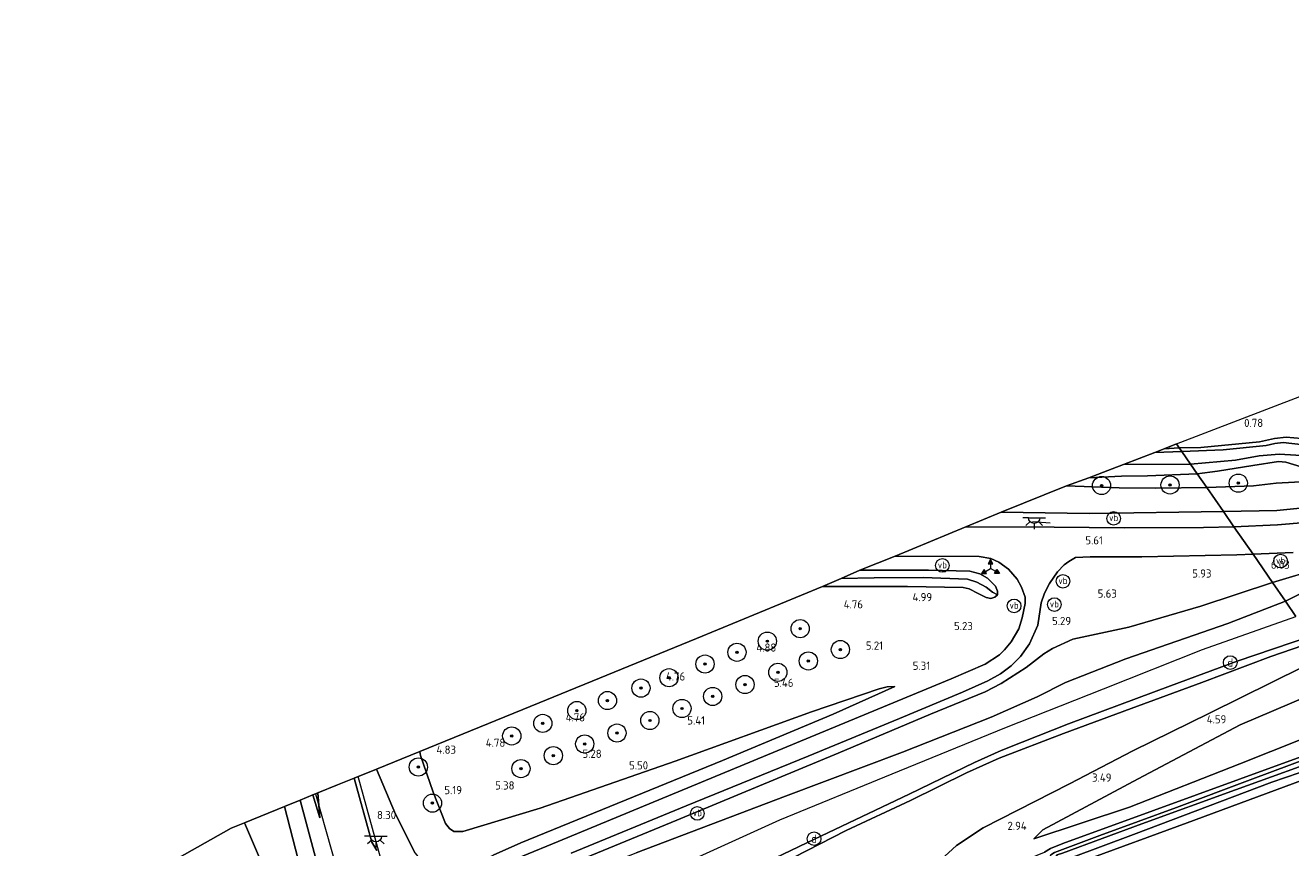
# Model space of a CAD drawing. Extents: x 130905 to 137824, y 412333 to 417928.
# Tile 259 of 313: x 136216 to 136494, y 416833 to 417014. Entities that reach past the tile are written whole.
import ezdxf
from ezdxf.enums import TextEntityAlignment as Align
from ezdxf.lldxf.tags import DXFTag

# ---------------------------------------------------------------- set-up
doc = ezdxf.new("R2010")
doc.units = 0
for name, color, linetype, lineweight in [('B-ME-BV-GELEIDECONSTRUCTIE_GELEIDERAIL-G', 210, 'BV-GELEIDERAIL', 18), ('B-ME-GR-BOOM-S', 90, 'Continuous', 25), ('B-ME-GR-BOOMTEELT-GV', 110, 'Continuous', 13), ('B-ME-GR-GRAS-GV', 60, 'Continuous', 13), ('B-ME-GW-TALUD_KRUIN-G', 90, 'Continuous', 18), ('B-ME-GW-TALUD_TEEN-G', 90, 'Continuous', 18), ('B-ME-IE-MEUBILAIR_DIJKPAAL-S', 7, 'Continuous', 25), ('B-ME-IE-MEUBILAIR_WEGMEUBILAIR-G', 7, 'Continuous', 18), ('B-ME-IE-MEUBILAIR_WEGMEUBILAIR-S', 7, 'Continuous', 25), ('B-ME-IE-MEUBILAIR_WEGMEUBILAIR_VERKEERSBORD-S', 7, 'Continuous', 25), ('B-ME-IE-TERREINAFSCHEIDING_KUNSTMATIG_HEKWERK-G', 20, 'IE-TERREINAFSCHEIDING-KUNSTMATIG', 18), ('B-ME-KG-GRENS_OPNAME-G', 210, 'KG-OPNAME', 18), ('B-ME-KL-ET_LS_OV_LICHTPUNT-S', 190, 'Continuous', 25), ('B-ME-OG-WATER_GREPPEL-G', 160, 'Continuous', 18), ('B-ME-OG-WATER_SLOOT-G', 120, 'Continuous', 18), ('B-ME-OG-WATER_SLOOT-GV', 120, 'Continuous', 18), ('B-ME-VH-VERHARDING_ASFALT-GV', 252, 'Continuous', 18), ('B-ME-WH-WINTERBED-G', 150, 'WH-WINTERBED', 18), ('X-XX-AL-HOOGTELABEL-S', 7, 'Continuous', 25)]:
    doc.layers.add(name, color=color, linetype=linetype, lineweight=lineweight)
doc.styles.add('NLCS-ISO', font='NLCS-ISO.ttf')
doc.styles.add('NLCS-ISO-ANNOTATIVE-T18', font='NLCS-ISO.ttf', dxfattribs={"height": 1.8})
doc.styles.get("Standard").update_dxf_attribs({"font": 'arial.ttf'})
doc.linetypes.add('BV-GELEIDERAIL', pattern='A,10,-3,[108,NLCS.SHX,S=1,R=0,X=0,Y=0],-3', length=16)
doc.linetypes.add('IE-TERREINAFSCHEIDING-KUNSTMATIG', pattern='A,4,[82,NLCS.SHX,S=0.75,R=90,X=0,Y=0],4,-2', length=10)
tags = doc.linetypes.add('KG-OPNAME', pattern='A,5.5,-2,["O",Standard,S=1.8,R=0,X=-0.5,Y=-0.9],-2,5.5,-2,[5,NLCS.SHX,S=0.75,R=0,X=0,Y=0],-2', length=19).pattern_tags.tags
tags[6] = DXFTag(74, 10)
tags = doc.linetypes.add('WH-WINTERBED', pattern='A,6,-3.5,["WB",Standard,S=1.8,R=0,X=-1.5,Y=-0.9],-3.5,6,-3.5,6,-3.5,6,-3.5,6,-3.5', length=51).pattern_tags.tags
tags[6] = DXFTag(74, 10)

# ---------------------------------------------------------------- blocks, each defined once
blk = doc.blocks.new('SAL-HOOGTELABEL-SO')
at = {"color": 0, "linetype": 'ByBlock', "lineweight": -2, "style": 'NLCS-ISO-ANNOTATIVE-T18'}
blk.add_attdef('HOOGTE', text='', height=1.8, dxfattribs=at).set_placement((2.79, 0), align=Align.RIGHT)
blk = doc.blocks.new('SGR-BOOM_01-SO')
at = {"linetype": 'ByBlock', "lineweight": 18}
h = blk.add_hatch(color=0, dxfattribs=at)
h.dxf.hatch_style = 1
edge = h.paths.add_edge_path()
edge.add_arc((0, 0), 0.25, 0, 360)
at = {"color": 0, "linetype": 'ByBlock', "lineweight": 18}
for radius in [2, 0.25]:
    blk.add_circle((0, 0), radius, dxfattribs=at)
blk = doc.blocks.new('SKL-ET_OV_LICHTPUNT-SO')
at = {"color": 0, "linetype": 'ByBlock', "lineweight": 18}
for points in [[(-1.25, 0), (-2.5, 0)], [(1.25, 0), (2.5, 0)], [(-0.92, -0.85), (-1.83, -1.7)], [(0, -1.25), (0, -2.5)], [(0.92, -0.85), (1.83, -1.7)]]:
    blk.add_lwpolyline(points, dxfattribs=at)
blk.add_lwpolyline([(0, 0), (1.25, 0, -1), (-1.25, 0)], format="xyb", close=True, dxfattribs=at)
blk = doc.blocks.new('SIE-WEG_PAAL_VERKEERSBORD-SO')
at = {"color": 0, "linetype": 'ByBlock', "lineweight": 18}
blk.add_circle((0, 0), 1.5, dxfattribs=at)
at = {"color": 0, "linetype": 'ByBlock', "lineweight": 18, "style": 'NLCS-ISO'}
blk.add_text('vb', height=1.5, dxfattribs=at).set_placement((0, 0.13), align=Align.MIDDLE_CENTER)
blk = doc.blocks.new('SIE-WEG_VERKEERSBORD_WEGWIJZER-SO')
at = {"linetype": 'ByBlock', "lineweight": 18}
h = blk.add_hatch(color=0, dxfattribs=at)
h.dxf.hatch_style = 1
h.paths.add_polyline_path([(0.5, 1), (0, 2), (-0.5, 1)])
h = blk.add_hatch(color=0, dxfattribs=at)
h.dxf.hatch_style = 1
h.paths.add_polyline_path([(-1.38, -0.22), (-2, -1.15), (-0.88, -1.09)])
h = blk.add_hatch(color=0, dxfattribs=at)
h.dxf.hatch_style = 1
h.paths.add_polyline_path([(1.38, -0.22), (2, -1.15), (0.88, -1.09)])
at = {"color": 0, "linetype": 'ByBlock', "lineweight": 18}
for points in [[(-1.13, -0.65), (0, 0)], [(0, 1), (0, 0)], [(1.13, -0.65), (0, 0)]]:
    blk.add_lwpolyline(points, dxfattribs=at)
for points in [[(0.5, 1), (0, 2), (-0.5, 1)], [(-1.38, -0.22), (-2, -1.15), (-0.88, -1.09)], [(1.38, -0.22), (2, -1.15), (0.88, -1.09)]]:
    blk.add_lwpolyline(points, close=True, dxfattribs=at)
blk = doc.blocks.new('SIE-DIJKPAAL-SO')
at = {"color": 0, "linetype": 'ByBlock', "lineweight": 18}
blk.add_circle((0, 0), 1.5, dxfattribs=at)
at = {"color": 0, "linetype": 'ByBlock', "lineweight": 18, "style": 'NLCS-ISO'}
blk.add_text('d', height=1.8, dxfattribs=at).set_placement((0, 0), align=Align.MIDDLE_CENTER)

msp = doc.modelspace()

# ---------------------------------------------------------------- linework, layer by layer
at = {"layer": 'B-ME-BV-GELEIDECONSTRUCTIE_GELEIDERAIL-G'}
for points in [[(136306.34, 416787.478, 9.775), (136303.617, 416797.019, 9.629), (136295.912, 416823.948, 9.382), (136289.039, 416848.885, 9.07)], [(136279.672, 416845.131, 9.072), (136286.539, 416820.778, 9.319), (136292.324, 416800.554, 9.546), (136297.056, 416784.707, 9.828)]]:
    msp.add_polyline3d(points, dxfattribs=at)
at = {"layer": 'B-ME-GR-BOOMTEELT-GV'}
msp.add_polyline3d([(136506.277, 416924.9, 0.826), (136499.918, 416923.322, 0.87), (136496.518, 416923.194, 0.876), (136493.153, 416923.502, 0.894), (136490.543, 416923.203, 0.873), (136487.277, 416922.46, 0.765), (136474.392, 416921.274, 0.66), (136469.641, 416921.158, 0.569), (136469.025, 416922.049, 0.595), (136496.111, 416932.489, 0.888), (136534.423, 416949.448, 0.675), (136536.519, 416942.422, 0.667), (136537.536, 416939.286, 0.7), (136538.112, 416937.044, 0.765), (136537.776, 416936.332, 0.814), (136536.13, 416935.251, 0.838), (136534.129, 416934.608, 0.79), (136521.338, 416929.977, 0.814), (136512.706, 416926.744, 0.796)], close=True, dxfattribs=at)
at = {"layer": 'B-ME-GR-GRAS-GV'}
for points in [[(136469.641, 416921.158, 0.569), (136466.304, 416920.974, 0.548), (136469.025, 416922.049, 0.595)], [(136510.127, 416919.507, 1.194), (136507.357, 416918.327, 1.444), (136504.982, 416917.964, 1.457), (136498.156, 416916.847, 1.369), (136496.436, 416917.001, 1.169), (136493.073, 416918.027, 0.694), (136491.422, 416918.158, 0.694), (136485.817, 416917.325, 1.132), (136478.02, 416916.048, 1.132), (136473.571, 416915.478, 1.447), (136472.1, 416917.605, -0.278), (136481.999, 416918.428, -0.278), (136487.195, 416919.401, -0.278), (136491.587, 416919.813, -0.278), (136497.749, 416919.443, -0.278), (136501.237, 416919.499, -0.278), (136504.285, 416919.935, -0.278), (136515.221, 416923.664, -0.278), (136515.514, 416922.53, 0.794)], [(136515.514, 416922.53, 0.794), (136517.179, 416916.557, 2.085), (136507.409, 416915.197, 2.035), (136500.341, 416913.935, 1.71), (136490.967, 416913.391, 1.36), (136485.94, 416912.821, 1.977), (136475.665, 416912.452, 2.011), (136473.571, 416915.478, 1.447), (136478.02, 416916.048, 1.132), (136485.817, 416917.325, 1.132), (136491.422, 416918.158, 0.694), (136493.073, 416918.027, 0.694), (136496.436, 416917.001, 1.169), (136498.156, 416916.847, 1.369), (136504.982, 416917.964, 1.457), (136507.357, 416918.327, 1.444), (136510.127, 416919.507, 1.194)], [(136470.207, 416920.341, -0.278), (136464.257, 416920.183, -0.278), (136466.304, 416920.974, 0.548), (136469.641, 416921.158, 0.569)], [(136456.92, 416914.92, 1.731), (136449.758, 416914.607, 1.851), (136454.851, 416916.549, 0.591), (136457.367, 416917.521, -0.278), (136472.1, 416917.605, -0.278), (136473.571, 416915.478, 1.447), (136462.644, 416915.043, 1.771)], [(136491.091, 416907.403, 5.604), (136479.335, 416907.148, 5.445), (136475.665, 416912.452, 2.011), (136485.94, 416912.821, 1.977), (136490.967, 416913.391, 1.36), (136500.341, 416913.935, 1.71), (136507.409, 416915.197, 2.035), (136517.179, 416916.557, 2.085), (136518.616, 416910.63, 5.643), (136505.647, 416908.847, 5.732)], [(136475.665, 416912.452, 2.011), (136464.447, 416912.318, 1.811), (136456.411, 416912.344, 1.761), (136444.791, 416912.807, 1.982), (136449.758, 416914.607, 1.851), (136456.92, 416914.92, 1.731), (136462.644, 416915.043, 1.771), (136473.571, 416915.478, 1.447)], [(136456.411, 416912.344, 1.761), (136464.447, 416912.318, 1.811), (136475.665, 416912.452, 2.011), (136479.335, 416907.148, 5.445), (136449.844, 416906.757, 5.23), (136430.467, 416907.054, 4.71), (136444.791, 416912.807, 1.982)], [(136479.335, 416907.148, 5.445), (136481.647, 416903.806, 5.867), (136474.96, 416903.669, 5.764), (136457.502, 416903.598, 5.616), (136442.088, 416903.7, 5.349), (136422.702, 416903.839, 4.947), (136430.467, 416907.054, 4.71), (136449.844, 416906.757, 5.23)], [(136500.238, 416891.149, 7.518), (136492.961, 416887.455, 7.802), (136490.1, 416891.589, 6.129), (136500.891, 416894.812, 6.214), (136512.107, 416897.853, 6.297), (136523.697, 416899.554, 6.457), (136534.055, 416901.38, 6.75), (136538.781, 416902.039, 6.834), (136540.158, 416901.83, 6.843), (136538.121, 416901.269, 7.071), (136534.704, 416900.161, 7.122), (136526.937, 416898.381, 7.248), (136518.203, 416896.842, 7.26), (136507.522, 416894.096, 7.431)], [(136425.783, 416893.475, 4.887), (136427.437, 416892.548, 4.957), (136429.176, 416890.735, 4.977), (136429.651, 416889.67, 4.997), (136429.636, 416888.843, 4.977), (136428.546, 416889.414, 4.121), (136427.123, 416890.533, 4.013), (136425.125, 416891.672, 3.915), (136423.03, 416892.284, 3.897), (136413.316, 416892.654, 3.897), (136402.544, 416892.595, 3.381), (136395.259, 416892.477, 3.381), (136399.352, 416894.254, 4.384), (136414.439, 416894.276, 4.669), (136423.551, 416894.076, 4.827)], [(136429.082, 416888.357, 4.987), (136428.198, 416888.069, 4.947), (136427.188, 416888.261, 4.838), (136425.389, 416889.17, 4.879), (136423.422, 416890.148, 4.857), (136422.129, 416890.464, 4.799), (136409.884, 416890.652, 4.655), (136391.128, 416890.719, 4.283), (136395.259, 416892.477, 3.381), (136402.544, 416892.595, 3.381), (136413.316, 416892.654, 3.897), (136423.03, 416892.284, 3.897), (136425.125, 416891.672, 3.915), (136427.123, 416890.533, 4.013), (136428.546, 416889.414, 4.121), (136429.636, 416888.843, 4.977)], [(136458.703, 416842.195, 2.551), (136437.631, 416835.192, 2.669), (136439.59, 416837.152, 2.821), (136460.571, 416848.433, 3.819), (136483.026, 416860.273, 4.572), (136505.242, 416869.705, 5.046), (136510.203, 416862.534, 2.778), (136482.945, 416851.694, 2.744)], [(136442.621, 416828.516, 2.236), (136436.499, 416826.446, 2.276), (136436.67, 416828.656, 2.256), (136436.79, 416830.941, 2.362), (136440.015, 416832.287, 2.462), (136441.289, 416833.106, 2.522), (136444.047, 416834.194, 2.532), (136463.979, 416841.408, 2.422), (136482.904, 416848.301, 2.532), (136501.2, 416854.973, 2.442), (136512.551, 416859.142, 2.502), (136512.945, 416858.572, 2.448), (136507.425, 416856.454, 2.321), (136485.246, 416848.154, 2.162), (136468.987, 416842.093, 2.231), (136452.156, 416835.95, 2.185), (136442.158, 416832.203, 2.136), (136441.375, 416831.709, 2.156), (136441.121, 416831.131, 2.236), (136441.271, 416830.24, 2.226), (136441.876, 416829.231, 2.196)], [(136280.123, 416845.314, 8.176), (136280.59, 416839.859, 8.116), (136279.093, 416844.895, 8.142)]]:
    msp.add_polyline3d(points, close=True, dxfattribs=at)
for points in [[(136496.96, 416921.848, -0.278), (136492.505, 416922.329, -0.278), (136490.675, 416922.126, -0.278), (136488.728, 416921.708, -0.278), (136479.271, 416920.747, -0.278), (136470.207, 416920.341, -0.278), (136469.641, 416921.158, 0.569), (136474.392, 416921.274, 0.66), (136487.277, 416922.46, 0.765), (136490.543, 416923.203, 0.873), (136493.153, 416923.502, 0.894), (136496.518, 416923.194, 0.876)], [(136502.506, 416905.193, 5.93), (136491.233, 416904.253, 5.947), (136481.647, 416903.806, 5.867), (136479.335, 416907.148, 5.445), (136491.091, 416907.403, 5.604), (136505.647, 416908.847, 5.732)], [(136318.693, 416831.655, 8.125), (136324.782, 416834.325, 7.954), (136344.395, 416842.308, 7.366), (136369.193, 416852.442, 6.622), (136393.474, 416862.654, 6.142), (136407.053, 416868.714, 5.791), (136405.377, 416868.606, 5.441), (136403.628, 416868.18, 5.511), (136388.719, 416863.123, 5.604), (136358.731, 416852.278, 5.678), (136329.037, 416841.96, 5.719), (136312.065, 416836.825, 5.608), (136310.045, 416836.814, 5.664), (136309.084, 416837.457, 5.603), (136308.229, 416838.583, 5.513), (136305.489, 416845.451, 5.248), (136302.767, 416853.505, 4.684), (136302.566, 416854.441, 4.732), (136328.867, 416865.137, 4.547), (136363.413, 416879.291, 4.388), (136391.128, 416890.719, 4.283), (136409.884, 416890.652, 4.655), (136422.129, 416890.464, 4.799), (136423.422, 416890.148, 4.857), (136425.389, 416889.17, 4.879), (136427.188, 416888.261, 4.838), (136428.198, 416888.069, 4.947), (136429.082, 416888.357, 4.987), (136429.636, 416888.843, 4.977), (136429.651, 416889.67, 4.997), (136429.176, 416890.735, 4.977), (136427.437, 416892.548, 4.957), (136425.783, 416893.475, 4.887), (136423.551, 416894.076, 4.827), (136414.439, 416894.276, 4.669), (136399.352, 416894.254, 4.384), (136407.106, 416897.327, 4.539), (136425.583, 416897.28, 4.9), (136428.179, 416896.847, 4.892), (136429.942, 416896.065, 4.986), (136432.035, 416894.5, 5.052), (136433.966, 416892.29, 5.092), (136434.954, 416890.546, 5.174), (136435.699, 416888.356, 5.098), (136435.767, 416886.946, 5.117), (136435.088, 416883.77, 5.128), (136434.323, 416881.348, 5.117), (136432.681, 416878.517, 5.174), (136431.175, 416876.735, 5.139), (136430.071, 416875.657, 5.149), (136426.953, 416873.625, 5.183), (136419.49, 416870.396, 5.364), (136396.973, 416861.051, 5.966), (136364.517, 416847.651, 6.83), (136333.038, 416834.606, 7.806), (136317.346, 416828.174, 8.12)], [(136335.856, 416832.029, 7.647), (136361.206, 416842.47, 7.062), (136387.986, 416853.353, 6.155), (136408.095, 416861.69, 5.764), (136421.969, 416867.463, 5.467), (136427.532, 416869.918, 5.332), (136430.293, 416871.458, 5.222), (136432.622, 416873.241, 5.246), (136434.671, 416875.286, 5.25), (136436.669, 416878.09, 5.218), (136438.511, 416882.193, 5.148), (136439.282, 416887.082, 5.239), (136439.988, 416889.19, 5.27), (136441.096, 416891.346, 5.253), (136442.842, 416893.89, 5.296), (136444.331, 416895.456, 5.349), (136445.318, 416896.15, 5.342), (136446.77, 416897.06, 5.396), (136450.014, 416897.177, 5.382), (136461.388, 416897.188, 5.636), (136482.262, 416897.623, 5.894), (136485.863, 416897.78, 6.009), (136490.1, 416891.589, 6.129), (136474.335, 416886.396, 5.982), (136458.506, 416881.736, 5.816), (136446.215, 416879.142, 5.452), (136441.716, 416877.033, 5.336), (136439.876, 416875.868, 5.395), (136435.956, 416872.884, 5.521), (136430.473, 416869.37, 5.469), (136426.933, 416867.559, 5.452), (136414.892, 416862.595, 5.83), (136394.636, 416854.034, 6.277), (136359.097, 416839.345, 7.181), (136335.416, 416829.598, 7.797)], [(136500.891, 416894.812, 6.214), (136490.1, 416891.589, 6.129), (136485.863, 416897.78, 6.009), (136494.703, 416898.159, 6.142)], [(136335.416, 416829.598, 7.797), (136359.097, 416839.345, 7.181), (136394.636, 416854.034, 6.277), (136414.892, 416862.595, 5.83), (136426.933, 416867.559, 5.452), (136430.473, 416869.37, 5.469), (136435.956, 416872.884, 5.521), (136439.876, 416875.868, 5.395), (136441.716, 416877.033, 5.336), (136446.215, 416879.142, 5.452), (136458.506, 416881.736, 5.816), (136474.335, 416886.396, 5.982), (136490.1, 416891.589, 6.129), (136492.961, 416887.455, 7.802), (136480.329, 416882.521, 7.926), (136457.843, 416874.787, 8.311), (136444.615, 416869.599, 8.668), (136438.358, 416866.393, 8.803), (136428.282, 416861.974, 8.66), (136408.786, 416854.258, 8.704), (136383.008, 416844.573, 8.692), (136350.146, 416832.153, 8.673)], [(136495.287, 416884.094, 7.742), (136492.961, 416887.455, 7.802), (136500.238, 416891.149, 7.518)], [(136350.146, 416832.153, 8.673), (136383.008, 416844.573, 8.692), (136408.786, 416854.258, 8.704), (136428.282, 416861.974, 8.66), (136438.358, 416866.393, 8.803), (136444.615, 416869.599, 8.668), (136457.843, 416874.787, 8.311), (136480.329, 416882.521, 7.926), (136492.961, 416887.455, 7.802), (136495.287, 416884.094, 7.742)], [(136370.415, 416826.064, 8.425), (136389.399, 416835.151, 8.524), (136410.249, 416845.032, 8.507), (136424.567, 416851.979, 8.279), (136430.487, 416854.607, 8.567), (136435.086, 416856.489, 8.567), (136445.282, 416860.469, 8.275), (136467.713, 416868.878, 7.871), (136482.372, 416874.272, 7.81), (136498.348, 416879.669, 7.535)], [(136498.348, 416879.669, 7.535), (136482.372, 416874.272, 7.81), (136467.713, 416868.878, 7.871), (136445.282, 416860.469, 8.275), (136435.086, 416856.489, 8.567), (136430.487, 416854.607, 8.567), (136424.567, 416851.979, 8.279), (136410.249, 416845.032, 8.507), (136389.399, 416835.151, 8.524), (136370.415, 416826.064, 8.425)], [(136384.748, 416831.096, 8.003), (136396.356, 416837.063, 8.193), (136410.525, 416843.653, 8.373), (136422.865, 416849.748, 8.363), (136429.999, 416852.911, 8.363), (136444.145, 416858.384, 8.123), (136459.066, 416863.894, 7.793), (136474.57, 416869.547, 7.413), (136489.779, 416875.282, 7.243), (136499.148, 416878.513, 7.123)], [(136499.148, 416878.513, 7.123), (136489.779, 416875.282, 7.243), (136474.57, 416869.547, 7.413), (136459.066, 416863.894, 7.793), (136444.145, 416858.384, 8.123), (136429.999, 416852.911, 8.363), (136422.865, 416849.748, 8.363), (136410.525, 416843.653, 8.373), (136396.356, 416837.063, 8.193), (136384.748, 416831.096, 8.003)], [(136496.888, 416873.015, 5.109), (136476.305, 416862.865, 4.515), (136459.417, 416854.579, 3.887), (136445.476, 416847.318, 3.546), (136434.103, 416841.541, 3.076), (136426.527, 416837.663, 3.039), (136420.595, 416833.727, 2.596), (136412.834, 416826.602, 2.383)], [(136412.834, 416826.602, 2.383), (136420.595, 416833.727, 2.596), (136426.527, 416837.663, 3.039), (136434.103, 416841.541, 3.076), (136445.476, 416847.318, 3.546), (136459.417, 416854.579, 3.887), (136476.305, 416862.865, 4.515), (136496.888, 416873.015, 5.109)], [(136301.558, 416832.056, 8.275), (136297.268, 416840.661, 8.211), (136293.045, 416850.496, 8.022), (136302.566, 416854.441, 4.732), (136302.767, 416853.505, 4.684), (136305.489, 416845.451, 5.248), (136308.229, 416838.583, 5.513), (136309.084, 416837.457, 5.603), (136310.045, 416836.814, 5.664), (136312.065, 416836.825, 5.608), (136329.037, 416841.96, 5.719), (136358.731, 416852.278, 5.678), (136388.719, 416863.123, 5.604), (136403.628, 416868.18, 5.511), (136405.377, 416868.606, 5.441), (136407.053, 416868.714, 5.791), (136393.474, 416862.654, 6.142), (136369.193, 416852.442, 6.622), (136344.395, 416842.308, 7.366), (136324.782, 416834.325, 7.954), (136318.693, 416831.655, 8.125)], [(136505.242, 416869.705, 5.046), (136483.026, 416860.273, 4.572), (136460.571, 416848.433, 3.819), (136439.59, 416837.152, 2.821), (136437.631, 416835.192, 2.669), (136458.703, 416842.195, 2.551), (136482.945, 416851.694, 2.744), (136510.203, 416862.534, 2.778)], [(136496.533, 416848.048, 2.371), (136471.347, 416838.695, 2.444), (136448.586, 416830.383, 2.182), (136442.621, 416828.516, 2.236), (136441.876, 416829.231, 2.196), (136441.271, 416830.24, 2.226), (136441.121, 416831.131, 2.236), (136441.375, 416831.709, 2.156), (136442.158, 416832.203, 2.136), (136452.156, 416835.95, 2.185), (136468.987, 416842.093, 2.231), (136485.246, 416848.154, 2.162), (136507.425, 416856.454, 2.321)], [(136501.2, 416854.973, 2.442), (136482.904, 416848.301, 2.532), (136463.979, 416841.408, 2.422), (136444.047, 416834.194, 2.532), (136441.289, 416833.106, 2.522)], [(136503.952, 416853.881, 1.36), (136481.983, 416845.955, 1.36), (136461.396, 416838.516, 1.36), (136443.979, 416832.036, 1.36), (136442.771, 416831.667, 1.36), (136442.452, 416831.224, 1.36), (136442.501, 416830.772, 1.36), (136442.599, 416830.567, 1.36), (136442.77, 416830.386, 1.36), (136442.988, 416830.191, 1.36), (136443.283, 416830.082, 1.36), (136443.784, 416830.216, 1.36), (136445.63, 416830.94, 1.36), (136459.559, 416836.144, 1.36), (136489.994, 416847.658, 1.36), (136507.993, 416853.846, 1.36)], [(136293.163, 416832.632, 8.425), (136292.043, 416834.51, 8.399), (136288.166, 416848.534, 8.291), (136293.045, 416850.496, 8.022), (136297.268, 416840.661, 8.211), (136301.558, 416832.056, 8.275)], [(136498.038, 416666.988, 1.186), (136493.268, 416666.479, 1.046), (136490.733, 416666.038, 1.286), (136481.389, 416664.152, 1.286), (136478.948, 416672.715, 1.286), (136475.193, 416685.486, 1.216), (136475.417, 416687.239, 1.186), (136471.598, 416700.376, 1.316), (136467.23, 416714.465, 1.366), (136462.117, 416731.422, 1.456), (136457.279, 416747.408, 1.366), (136452.044, 416764.732, 1.436), (136447.45, 416778.937, 1.446), (136442.536, 416794.262, 1.336), (136437.314, 416810.514, 1.266), (136434.912, 416816.375, 1.416), (136435.6, 416821.132, 1.766), (136436.499, 416826.446, 2.276), (136442.621, 416828.516, 2.236), (136448.586, 416830.383, 2.182), (136471.347, 416838.695, 2.444), (136496.533, 416848.048, 2.371)], [(136276.516, 416828.117, 7.978), (136272.84, 416842.352, 7.815), (136276.242, 416843.735, 8.034), (136282.759, 416819.61, 8.344)], [(136267.979, 416829.51, 5.192), (136263.999, 416838.756, 4.873), (136272.84, 416842.352, 7.815), (136276.516, 416828.117, 7.978)], [(136236.561, 416823.719, 5.144), (136261.106, 416837.58, 4.873), (136263.999, 416838.756, 4.873), (136267.979, 416829.51, 5.192)]]:
    msp.add_polyline3d(points, dxfattribs=at)
at = {"layer": 'B-ME-GW-TALUD_KRUIN-G'}
for points in [[(136536.451, 416912.934, 6.256), (136531.976, 416912.712, 6.084), (136518.616, 416910.63, 5.643), (136505.647, 416908.847, 5.732), (136491.091, 416907.403, 5.604), (136479.335, 416907.148, 5.445)], [(136479.335, 416907.148, 5.445), (136449.844, 416906.757, 5.23), (136430.467, 416907.054, 4.71)], [(136492.961, 416887.455, 7.802), (136500.238, 416891.149, 7.518), (136507.522, 416894.096, 7.431), (136518.203, 416896.842, 7.26), (136526.937, 416898.381, 7.248), (136534.704, 416900.161, 7.122), (136538.121, 416901.269, 7.071), (136540.158, 416901.83, 6.843)], [(136331.634, 416824.877, 8.718), (136350.146, 416832.153, 8.673), (136383.008, 416844.573, 8.692), (136408.786, 416854.258, 8.704), (136428.282, 416861.974, 8.66), (136438.358, 416866.393, 8.803), (136444.615, 416869.599, 8.668), (136457.843, 416874.787, 8.311), (136480.329, 416882.521, 7.926), (136492.961, 416887.455, 7.802)], [(136499.148, 416878.513, 7.123), (136489.779, 416875.282, 7.243), (136474.57, 416869.547, 7.413), (136459.066, 416863.894, 7.793), (136444.145, 416858.384, 8.123), (136429.999, 416852.911, 8.363), (136422.865, 416849.748, 8.363), (136410.525, 416843.653, 8.373), (136396.356, 416837.063, 8.193), (136384.748, 416831.096, 8.003), (136381.181, 416829.048, 7.843), (136378.577, 416827.467, 7.973), (136376.116, 416826.41, 7.973), (136367.656, 416822.941, 8.333), (136361.137, 416819.738, 8.443), (136350.423, 416814.32, 8.403), (136340.169, 416809.354, 8.433), (136327.084, 416802.868, 8.573), (136315.177, 416796.699, 8.393), (136310.178, 416793.829, 8.503)], [(136293.045, 416850.496, 8.022), (136297.268, 416840.661, 8.211), (136301.558, 416832.056, 8.275), (136302.46, 416830.939, 8.285), (136303.377, 416830.141, 8.285), (136304.514, 416829.558, 8.305), (136306.234, 416829.005, 8.305), (136309.572, 416828.446, 8.305), (136312.939, 416829.094, 8.285), (136315.638, 416830.136, 8.325), (136318.693, 416831.655, 8.125), (136324.782, 416834.325, 7.954), (136344.395, 416842.308, 7.366), (136369.193, 416852.442, 6.622), (136393.474, 416862.654, 6.142), (136407.053, 416868.714, 5.791)], [(136505.242, 416869.705, 5.046), (136483.026, 416860.273, 4.572), (136460.571, 416848.433, 3.819), (136439.59, 416837.152, 2.821), (136437.631, 416835.192, 2.669)], [(136272.84, 416842.352, 7.815), (136276.516, 416828.117, 7.978), (136277.469, 416824.37, 7.998), (136277.134, 416820.481, 8.007), (136275.924, 416818.063, 7.846), (136273.062, 416814.941, 7.796), (136268.794, 416811.985, 7.65), (136266.912, 416810.813, 7.611), (136257.274, 416806.225, 7.489), (136253.242, 416803.118, 7.527), (136248.222, 416798.619, 7.531), (136242.078, 416792.706, 7.415), (136236.609, 416787.39, 7.243), (136232.657, 416784.593, 7.17), (136225.485, 416781.153, 6.998), (136220.42, 416779.162, 6.711), (136218.788, 416778.697, 6.504), (136217.468, 416778.701, 6.439), (136215.817, 416779.255, 6.276)]]:
    msp.add_polyline3d(points, dxfattribs=at)
at = {"layer": 'B-ME-GW-TALUD_TEEN-G'}
for points in [[(136490.967, 416913.391, 1.36), (136500.341, 416913.935, 1.71), (136507.409, 416915.197, 2.035), (136517.179, 416916.557, 2.085), (136525.475, 416917.624, 2.185), (136541.057, 416919.774, 2.932)], [(136490.967, 416913.391, 1.36), (136485.94, 416912.821, 1.977), (136475.665, 416912.452, 2.011)], [(136444.791, 416912.807, 1.982), (136456.411, 416912.344, 1.761), (136464.447, 416912.318, 1.811), (136475.665, 416912.452, 2.011)], [(136540.158, 416901.83, 6.843), (136538.781, 416902.039, 6.834), (136534.055, 416901.38, 6.75), (136523.697, 416899.554, 6.457), (136512.107, 416897.853, 6.297), (136500.891, 416894.812, 6.214), (136490.1, 416891.589, 6.129)], [(136490.1, 416891.589, 6.129), (136474.335, 416886.396, 5.982), (136458.506, 416881.736, 5.816), (136446.215, 416879.142, 5.452), (136441.716, 416877.033, 5.336), (136439.876, 416875.868, 5.395), (136435.956, 416872.884, 5.521), (136430.473, 416869.37, 5.469), (136426.933, 416867.559, 5.452), (136414.892, 416862.595, 5.83), (136394.636, 416854.034, 6.277), (136359.097, 416839.345, 7.181), (136335.416, 416829.598, 7.797), (136333.728, 416828.92, 7.847), (136332.233, 416828.788, 7.857), (136330.402, 416829.228, 8.007)], [(136496.888, 416873.015, 5.109), (136476.305, 416862.865, 4.515), (136459.417, 416854.579, 3.887), (136445.476, 416847.318, 3.546), (136434.103, 416841.541, 3.076), (136426.527, 416837.663, 3.039), (136420.595, 416833.727, 2.596), (136412.834, 416826.602, 2.383)], [(136407.053, 416868.714, 5.791), (136405.377, 416868.606, 5.441), (136403.628, 416868.18, 5.511), (136388.719, 416863.123, 5.604), (136358.731, 416852.278, 5.678), (136329.037, 416841.96, 5.719), (136312.065, 416836.825, 5.608), (136310.045, 416836.814, 5.664), (136309.084, 416837.457, 5.603), (136308.229, 416838.583, 5.513), (136305.489, 416845.451, 5.248), (136302.767, 416853.505, 4.684), (136302.566, 416854.441, 4.732)], [(136437.631, 416835.192, 2.669), (136458.703, 416842.195, 2.551), (136482.945, 416851.694, 2.744), (136510.203, 416862.534, 2.778)], [(136215.817, 416779.255, 6.276), (136218.883, 416781.003, 6.029), (136222.459, 416782.842, 6.044), (136225.895, 416784.895, 5.775), (136228.633, 416786.728, 5.819), (136231.424, 416789.484, 5.601), (136234.117, 416792.358, 5.446), (136238.964, 416798.096, 5.531), (136243.122, 416802.669, 5.501), (136247.075, 416806.458, 5.484), (136252.329, 416810.216, 5.488), (136260.597, 416815.488, 5.286), (136263.399, 416817.674, 5.179), (136266.539, 416820.468, 5.187), (136268.05, 416822.559, 5.355), (136268.63, 416825.12, 5.282), (136267.979, 416829.51, 5.192), (136263.999, 416838.756, 4.873)]]:
    msp.add_polyline3d(points, dxfattribs=at)
at = {"layer": 'B-ME-IE-MEUBILAIR_WEGMEUBILAIR-G'}
msp.add_polyline3d([(136437.318, 416904.95, 5.209), (136441.263, 416904.663, 5.2)], dxfattribs=at)
at = {"layer": 'B-ME-IE-TERREINAFSCHEIDING_KUNSTMATIG_HEKWERK-G'}
for points in [[(136498.348, 416879.669, 7.535), (136482.372, 416874.272, 7.81), (136467.713, 416868.878, 7.871), (136445.282, 416860.469, 8.275), (136435.086, 416856.489, 8.567), (136430.487, 416854.607, 8.567), (136424.567, 416851.979, 8.279), (136410.249, 416845.032, 8.507), (136389.399, 416835.151, 8.524), (136370.415, 416826.064, 8.425), (136351.981, 416816.696, 8.52), (136334.001, 416807.913, 8.58), (136325.524, 416803.555, 8.597), (136313.334, 416797.629, 8.675), (136309.679, 416795.482, 8.852)], [(136512.551, 416859.142, 2.502), (136501.2, 416854.973, 2.442), (136482.904, 416848.301, 2.532), (136463.979, 416841.408, 2.422), (136444.047, 416834.194, 2.532), (136441.289, 416833.106, 2.522), (136440.015, 416832.287, 2.462)]]:
    msp.add_polyline3d(points, dxfattribs=at)
at = {"layer": 'B-ME-KG-GRENS_OPNAME-G'}
for points in [[(136469.025, 416922.049, 0.595), (136496.111, 416932.489, 0.888), (136534.423, 416949.448, 0.675), (136535.207, 416949.795, -0.278), (136537.581, 416950.846, -0.278), (136538.278, 416951.154, 0.744), (136547.611, 416955.285, 0.956), (136567.78, 416961.587, 0.873), (136569.678, 416962.182, -0.278), (136574.444, 416963.675, -0.278), (136577.549, 416964.671, 1.25), (136586.002, 416967.545, 1.519), (136593.894, 416970.227, 3.994), (136597.558, 416971.473, 4.078), (136609, 416975.362, 4.206), (136648.488, 416992.725, 4.459), (136656.78, 416999.486, 4.536), (136660.617, 417002.614, 3.213), (136664.434, 417005.727, 3.398), (136665.547, 417006.634, 3.264), (136666.052, 417007.262, 3.209), (136667.515, 417009.085, 2.141), (136671.513, 417014.067, 1.559)], [(136469.025, 416922.049, 0.595), (136466.304, 416920.974, 0.548), (136464.257, 416920.183, -0.278), (136457.367, 416917.521, -0.278), (136454.851, 416916.549, 0.591), (136449.758, 416914.607, 1.851), (136444.791, 416912.807, 1.982), (136430.467, 416907.054, 4.71), (136422.702, 416903.839, 4.947), (136407.106, 416897.327, 4.539), (136399.352, 416894.254, 4.384), (136395.259, 416892.477, 3.381), (136391.128, 416890.719, 4.283), (136363.413, 416879.291, 4.388), (136328.867, 416865.137, 4.547), (136302.566, 416854.441, 4.732), (136293.045, 416850.496, 8.022), (136288.166, 416848.534, 8.291), (136284.463, 416847.079, 8.241), (136280.123, 416845.314, 8.176), (136279.093, 416844.895, 8.142), (136276.242, 416843.735, 8.034), (136272.84, 416842.352, 7.815), (136263.999, 416838.756, 4.873), (136261.106, 416837.58, 4.873), (136236.561, 416823.719, 5.144)]]:
    msp.add_polyline3d(points, dxfattribs=at)
at = {"layer": 'B-ME-OG-WATER_GREPPEL-G'}
msp.add_polyline3d([(136395.259, 416892.477, 3.381), (136402.544, 416892.595, 3.381), (136413.316, 416892.654, 3.897), (136423.03, 416892.284, 3.897), (136425.125, 416891.672, 3.915), (136427.123, 416890.533, 4.013), (136428.546, 416889.414, 4.121)], dxfattribs=at)
at = {"layer": 'B-ME-OG-WATER_SLOOT-G'}
for points in [[(136469.641, 416921.158, 0.569), (136474.392, 416921.274, 0.66), (136487.277, 416922.46, 0.765), (136490.543, 416923.203, 0.873), (136493.153, 416923.502, 0.894), (136496.518, 416923.194, 0.876), (136499.918, 416923.322, 0.87), (136506.277, 416924.9, 0.826), (136512.706, 416926.744, 0.796), (136521.338, 416929.977, 0.814), (136534.129, 416934.608, 0.79), (136536.13, 416935.251, 0.838), (136537.776, 416936.332, 0.814), (136538.112, 416937.044, 0.765), (136537.536, 416939.286, 0.7), (136536.519, 416942.422, 0.667), (136534.423, 416949.448, 0.675)], [(136515.514, 416922.53, 0.794), (136510.127, 416919.507, 1.194), (136507.357, 416918.327, 1.444), (136504.982, 416917.964, 1.457), (136498.156, 416916.847, 1.369), (136496.436, 416917.001, 1.169), (136493.073, 416918.027, 0.694), (136491.422, 416918.158, 0.694), (136485.817, 416917.325, 1.132), (136478.02, 416916.048, 1.132), (136473.571, 416915.478, 1.447)], [(136466.304, 416920.974, 0.548), (136469.641, 416921.158, 0.569)], [(136449.758, 416914.607, 1.851), (136456.92, 416914.92, 1.731), (136462.644, 416915.043, 1.771), (136473.571, 416915.478, 1.447)], [(136391.128, 416890.719, 4.283), (136409.884, 416890.652, 4.655), (136422.129, 416890.464, 4.799), (136423.422, 416890.148, 4.857), (136425.389, 416889.17, 4.879), (136427.188, 416888.261, 4.838), (136428.198, 416888.069, 4.947), (136429.082, 416888.357, 4.987), (136429.636, 416888.843, 4.977), (136429.651, 416889.67, 4.997), (136429.176, 416890.735, 4.977), (136427.437, 416892.548, 4.957), (136425.783, 416893.475, 4.887), (136423.551, 416894.076, 4.827), (136414.439, 416894.276, 4.669), (136399.352, 416894.254, 4.384)], [(136442.621, 416828.516, 2.236), (136441.876, 416829.231, 2.196), (136441.271, 416830.24, 2.226), (136441.121, 416831.131, 2.236), (136441.375, 416831.709, 2.156), (136442.158, 416832.203, 2.136), (136452.156, 416835.95, 2.185), (136468.987, 416842.093, 2.231), (136485.246, 416848.154, 2.162), (136507.425, 416856.454, 2.321), (136512.945, 416858.572, 2.448)], [(136515.592, 416854.746, 2.349), (136496.533, 416848.048, 2.371), (136471.347, 416838.695, 2.444), (136448.586, 416830.383, 2.182), (136442.621, 416828.516, 2.236)]]:
    msp.add_polyline3d(points, dxfattribs=at)
at = {"layer": 'B-ME-OG-WATER_SLOOT-GV'}
msp.add_polyline3d([(136497.749, 416919.443, -0.278), (136491.587, 416919.813, -0.278), (136487.195, 416919.401, -0.278), (136481.999, 416918.428, -0.278), (136472.1, 416917.605, -0.278), (136470.207, 416920.341, -0.278), (136479.271, 416920.747, -0.278), (136488.728, 416921.708, -0.278), (136490.675, 416922.126, -0.278), (136492.505, 416922.329, -0.278), (136496.96, 416921.848, -0.278)], dxfattribs=at)
for points in [[(136472.1, 416917.605, -0.278), (136457.367, 416917.521, -0.278), (136464.257, 416920.183, -0.278), (136470.207, 416920.341, -0.278)], [(136443.784, 416830.216, 1.36), (136443.283, 416830.082, 1.36), (136442.988, 416830.191, 1.36), (136442.77, 416830.386, 1.36), (136442.599, 416830.567, 1.36), (136442.501, 416830.772, 1.36), (136442.452, 416831.224, 1.36), (136442.771, 416831.667, 1.36), (136443.979, 416832.036, 1.36), (136461.396, 416838.516, 1.36), (136481.983, 416845.955, 1.36), (136503.952, 416853.881, 1.36), (136506.814, 416854.877, 1.36), (136513.816, 416857.313, 1.426), (136514.636, 416856.129, 1.426), (136507.993, 416853.846, 1.36), (136489.994, 416847.658, 1.36), (136459.559, 416836.144, 1.36), (136445.63, 416830.94, 1.36)]]:
    msp.add_polyline3d(points, close=True, dxfattribs=at)
at = {"layer": 'B-ME-VH-VERHARDING_ASFALT-GV'}
for points in [[(136494.703, 416898.159, 6.142), (136485.863, 416897.78, 6.009), (136481.647, 416903.806, 5.867), (136491.233, 416904.253, 5.947), (136502.506, 416905.193, 5.93)], [(136317.346, 416828.174, 8.12), (136333.038, 416834.606, 7.806), (136364.517, 416847.651, 6.83), (136396.973, 416861.051, 5.966), (136419.49, 416870.396, 5.364), (136426.953, 416873.625, 5.183), (136430.071, 416875.657, 5.149), (136431.175, 416876.735, 5.139), (136432.681, 416878.517, 5.174), (136434.323, 416881.348, 5.117), (136435.088, 416883.77, 5.128), (136435.767, 416886.946, 5.117), (136435.699, 416888.356, 5.098), (136434.954, 416890.546, 5.174), (136433.966, 416892.29, 5.092), (136432.035, 416894.5, 5.052), (136429.942, 416896.065, 4.986), (136428.179, 416896.847, 4.892), (136425.583, 416897.28, 4.9), (136407.106, 416897.327, 4.539), (136422.702, 416903.839, 4.947), (136442.088, 416903.7, 5.349), (136457.502, 416903.598, 5.616), (136474.96, 416903.669, 5.764), (136481.647, 416903.806, 5.867), (136485.863, 416897.78, 6.009), (136482.262, 416897.623, 5.894), (136461.388, 416897.188, 5.636), (136450.014, 416897.177, 5.382), (136446.77, 416897.06, 5.396), (136445.318, 416896.15, 5.342), (136444.331, 416895.456, 5.349), (136442.842, 416893.89, 5.296), (136441.096, 416891.346, 5.253), (136439.988, 416889.19, 5.27), (136439.282, 416887.082, 5.239), (136438.511, 416882.193, 5.148), (136436.669, 416878.09, 5.218), (136434.671, 416875.286, 5.25), (136432.622, 416873.241, 5.246), (136430.293, 416871.458, 5.222), (136427.532, 416869.918, 5.332), (136421.969, 416867.463, 5.467), (136408.095, 416861.69, 5.764), (136387.986, 416853.353, 6.155), (136361.206, 416842.47, 7.062), (136335.856, 416832.029, 7.647)], [(136282.759, 416819.61, 8.344), (136276.242, 416843.735, 8.034), (136279.093, 416844.895, 8.142), (136280.59, 416839.859, 8.116), (136280.123, 416845.314, 8.176), (136284.463, 416847.079, 8.241), (136288.166, 416848.534, 8.291), (136292.043, 416834.51, 8.399), (136293.163, 416832.632, 8.425)]]:
    msp.add_polyline3d(points, dxfattribs=at)
at = {"layer": 'B-ME-WH-WINTERBED-G'}
msp.add_polyline3d([(136358.384, 416828.765, 8.874), (136381.778, 416839.402, 8.731), (136406.502, 416849.492, 8.763), (136431.227, 416859.583, 8.795), (136452.992, 416868.2, 8.479), (136474.757, 416876.818, 8.163), (136495.261, 416884.086, 7.742)], dxfattribs=at)

# ---------------------------------------------------------------- block references
at = {"layer": 'B-ME-GR-BOOM-S'}
for p in [(136452.533, 416912.88, 2.14), (136467.604, 416913.02, 1.927), (136482.601, 416913.414, 1.669), (136386.25, 416881.416, 4.758), (136379.029, 416878.664, 4.798), (136372.335, 416876.226, 4.758), (136395.094, 416876.822, 5.218), (136365.321, 416873.632, 4.748), (136388.035, 416874.319, 5.198), (136357.402, 416870.625, 4.748), (136381.34, 416871.824, 5.358), (136351.223, 416868.352, 4.748), (136367.003, 416866.513, 5.148), (136374.12, 416869.129, 5.218), (136343.854, 416865.613, 4.698), (136360.238, 416863.87, 5.148), (136337.128, 416863.415, 4.778), (136353.189, 416861.23, 5.148), (136329.633, 416860.586, 4.758), (136345.945, 416858.467, 5.148), (136322.811, 416857.83, 4.758), (136338.865, 416856.067, 5.048), (136331.953, 416853.495, 5.128), (136302.272, 416850.993, 5.302), (136324.833, 416850.65, 5.168), (136305.37, 416843.061, 5.442)]:
    msp.add_blockref('SGR-BOOM_01-SO', p, dxfattribs=at)
at = {"layer": 'B-ME-IE-MEUBILAIR_DIJKPAAL-S'}
for p in [(136480.848, 416873.972, 7.87), (136389.305, 416835.237, 8.557)]:
    msp.add_blockref('SIE-DIJKPAAL-SO', p, dxfattribs=at)
at = {"layer": 'B-ME-IE-MEUBILAIR_WEGMEUBILAIR-S'}
for p in [(136455.192, 416905.669, 5.453), (136417.521, 416895.31, 4.74), (136491.913, 416896.281, 6.1), (136444.045, 416891.828, 5.226), (136433.311, 416886.425, 5.193), (136442.155, 416886.725, 5.174), (136363.627, 416840.803, 7.337)]:
    msp.add_blockref('SIE-WEG_PAAL_VERKEERSBORD-SO', p, dxfattribs=at)
at = {"layer": 'B-ME-IE-MEUBILAIR_WEGMEUBILAIR_VERKEERSBORD-S'}
msp.add_blockref('SIE-WEG_VERKEERSBORD_WEGWIJZER-SO', (136428.116, 416894.663, 5.023), dxfattribs=at)
at = {"layer": 'B-ME-KL-ET_LS_OV_LICHTPUNT-S'}
for p in [(136437.717, 416905.81, 5.063), (136292.934, 416835.777, 8.326)]:
    msp.add_blockref('SKL-ET_OV_LICHTPUNT-SO', p, dxfattribs=at)
at = {"layer": 'X-XX-AL-HOOGTELABEL-S'}
for p, values in [((136485.288, 416925.762, 0.777), {'HOOGTE': '0.78'}), ((136450.043, 416899.944, 5.613), {'HOOGTE': '5.61'}), ((136491.127, 416894.589, 6.027), {'HOOGTE': '6.03'}), ((136473.917, 416892.648, 5.93), {'HOOGTE': '5.93'}), ((136412.479, 416887.452, 4.988), {'HOOGTE': '4.99'}), ((136453.103, 416888.236, 5.63), {'HOOGTE': '5.63'}), ((136397.27, 416885.875, 4.755), {'HOOGTE': '4.76'}), ((136421.431, 416881.087, 5.23), {'HOOGTE': '5.23'}), ((136443.044, 416882.21, 5.288), {'HOOGTE': '5.29'}), ((136378.204, 416876.361, 4.88), {'HOOGTE': '4.88'}), ((136401.69, 416876.801, 5.205), {'HOOGTE': '5.21'}), ((136412.037, 416872.352, 5.313), {'HOOGTE': '5.31'}), ((136358.167, 416870.003, 4.755), {'HOOGTE': '4.76'}), ((136381.976, 416868.616, 5.455), {'HOOGTE': '5.46'}), ((136336.12, 416861.022, 4.755), {'HOOGTE': '4.76'}), ((136362.535, 416860.337, 5.405), {'HOOGTE': '5.41'}), ((136477.189, 416860.595, 4.588), {'HOOGTE': '4.59'}), ((136318.599, 416855.436, 4.78), {'HOOGTE': '4.78'}), ((136307.756, 416853.907, 4.83), {'HOOGTE': '4.83'}), ((136339.798, 416853.005, 5.28), {'HOOGTE': '5.28'}), ((136350.002, 416850.459, 5.501), {'HOOGTE': '5.50'}), ((136451.93, 416847.78, 3.489), {'HOOGTE': '3.49'}), ((136309.078, 416845.025, 5.188), {'HOOGTE': '5.19'}), ((136320.622, 416846.045, 5.38), {'HOOGTE': '5.38'}), ((136294.566, 416839.544, 8.3), {'HOOGTE': '8.30'}), ((136433.285, 416837.169, 2.938), {'HOOGTE': '2.94'})]:
    msp.add_blockref('SAL-HOOGTELABEL-SO', p, dxfattribs=at).add_auto_attribs(values)

doc.saveas('drawing.dxf')
